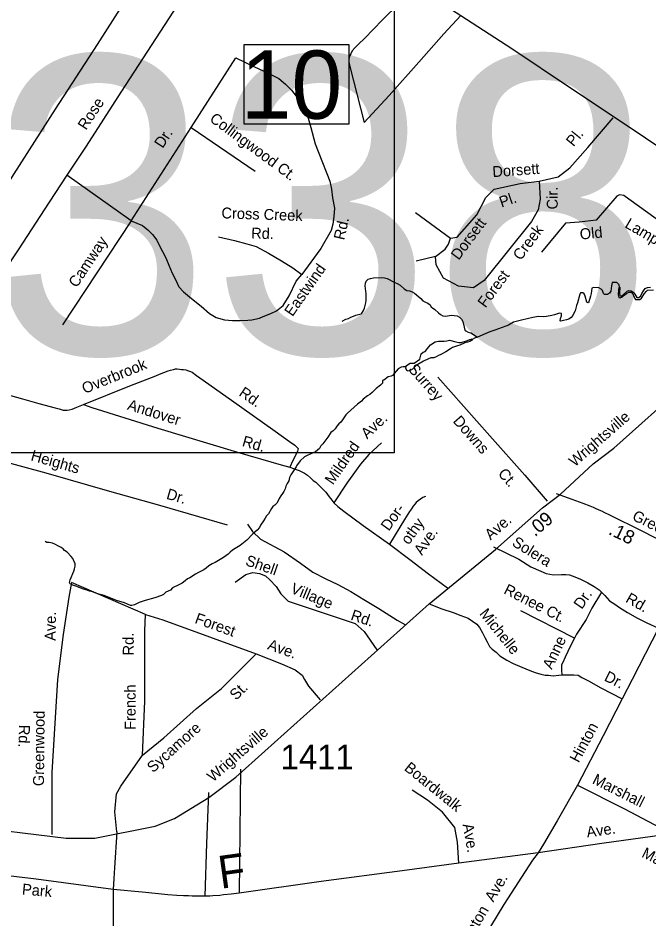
# Model space of a CAD drawing. Extents: x 1945482 to 2853149, y 66427 to 1015778.
# Drawn here: x 2344721 to 2348509, y 169389 to 174803 of the extents above; entities that cross this region are included whole.
import ezdxf

# ---------------------------------------------------------------- set-up
doc = ezdxf.new("R2010")
doc.units = 0
for name, color, linetype in [('Old_Level_10', 7, 'Continuous'), ('Old_Level_11', 7, 'Continuous'), ('Old_Level_22', 7, 'Continuous'), ('Old_Level_3', 7, 'Continuous'), ('Old_Level_31', 7, 'Continuous'), ('Old_Level_32', 7, 'Continuous'), ('Old_Level_35', 7, 'Continuous'), ('Old_Level_59', 7, 'Continuous'), ('Old_Level_60', 7, 'Continuous'), ('Old_Level_8', 7, 'Continuous')]:
    doc.layers.add(name, color=color, linetype=linetype)

msp = doc.modelspace()

# ---------------------------------------------------------------- linework, layer by layer
at = {"layer": 'Old_Level_3'}
msp.add_lwpolyline([(2346979.3, 172189.6), (2340142.8, 172189.6), (2340142.8, 175108.2), (2346979.3, 175108.2), (2346979.3, 172189.6)], dxfattribs=at)
at = {"layer": 'Old_Level_31'}
msp.add_lwpolyline([(2346077.7, 174644.3), (2346707.6, 174644.3), (2346707.6, 174164.6), (2346077.7, 174164.6)], close=True, dxfattribs=at)
at = {"layer": 'Old_Level_32'}
msp.add_lwpolyline([(2344385.6, 169951.8), (2345009.8, 169873.8), (2345181.4, 169873.8), (2345543.8, 169946.1), (2345659.4, 169992.3), (2345867.4, 170119.5), (2346029.3, 170241), (2347189.7, 171281.9), (2347586.8, 171608.6), (2347870, 171860.2), (2347976.9, 171941.1), (2348173.4, 172123.3), (2348297.7, 172218.7), (2348728.3, 172603.3)], dxfattribs=at)
at = {"layer": 'Old_Level_35'}
for p, q in [((2345400.8, 173584.6), (2345760.2, 174145.2)), ((2345760.2, 174145.2), (2346145, 173881.9)), ((2345400.8, 173584.6), (2345014, 173858.7)), ((2345400.8, 173584.6), (2344987.7, 172958.9)), ((2348062.6, 171077), (2347739.9, 171241))]:
    msp.add_line(p, q, dxfattribs=at)
for points in [[(2345875.6, 175701.4), (2345485.6, 175099.7), (2345195.5, 174644.2), (2344944.7, 174254.2), (2344695.9, 173866.3), (2344541.7, 173623.8)], [(2346132.5, 175587.5), (2346121.1, 175569.3), (2345853.2, 175158.3), (2345708.5, 174924.4), (2345653.6, 174844.5), (2345338.7, 174357.8), (2345129.4, 174033.4), (2345014, 173858.7)], [(2346849, 175160.7), (2347112.2, 174992.2), (2347379.3, 174818.6), (2347685.3, 174618.7), (2348032.2, 174387.9)], [(2347112.2, 174992.2), (2346910.1, 174792.2), (2346800.6, 174679.9), (2346765.8, 174646.3), (2346742.8, 174623.4), (2346727.4, 174604.7), (2346718.3, 174588.3), (2346712.4, 174578.2), (2346709, 174565.9), (2346707.4, 174556), (2346706, 174541.9), (2346708.4, 174530.1), (2346713.1, 174512.3), (2346798.6, 174175.3), (2346950.1, 174337.5), (2347126.3, 174536.5), (2347277.7, 174708.6), (2347379.3, 174818.6)], [(2345760.2, 174145.2), (2346029, 174564.3), (2346136.5, 174510.5), (2346229.9, 174468), (2346286.5, 174439.7), (2346326.1, 174405.7), (2346362.8, 174368.9), (2346405.3, 174315.1), (2346436.4, 174267), (2346461.9, 174201.8), (2346478.9, 174145.2), (2346504.3, 174046.1), (2346543.9, 173944.2), (2346575.1, 173867.7), (2346592, 173822.4), (2346603.4, 173774.3), (2346609, 173723.3), (2346620.3, 173661), (2346617.5, 173610.1), (2346611.8, 173564.8), (2346600.5, 173525.1), (2346538.3, 173417.5), (2346478.9, 173335.4), (2346425.1, 173261.8)], [(2348032.2, 174387.9), (2348408.7, 174137.3), (2348733.5, 173915.9), (2349074.7, 173687.5), (2349240.4, 173572.2), (2349352.5, 173494.3)], [(2347107.2, 173634), (2347318, 173480), (2347358.1, 173486.7), (2347475.2, 173620.6), (2347528.8, 173724.4), (2347578.9, 173774.6), (2347736.2, 173808.1), (2347849.9, 173821.5), (2347963.7, 173848.2), (2348033.9, 173901.8), (2348141, 174025.7), (2348294.9, 174203.1)], [(2345014, 173858.7), (2344906.8, 173696.4), (2344722.2, 173409.1), (2344635.1, 173279.6)], [(2347849.9, 173821.5), (2347856.6, 173714.3), (2347843.2, 173650.7), (2347803.1, 173580.4), (2347518.7, 173225.5), (2347455.2, 173182), (2347364.8, 173192.1), (2347274.5, 173238.9), (2347231, 173319.3), (2347227.7, 173369.5)], [(2348802.9, 173416.5), (2348387.5, 173714.1), (2348358.1, 173735.5), (2348331.3, 173740.9), (2348315.3, 173732.8), (2348192.2, 173588.2)], [(2345400.8, 173584.6), (2345468.7, 173556.3), (2345499.8, 173530.8), (2345528.1, 173502.5), (2345553.6, 173468.5), (2345567.8, 173437.4), (2345587.6, 173400.6), (2345607.4, 173360.9), (2345627.2, 173318.4), (2345647, 173270.3), (2345666.8, 173230.7), (2345686.6, 173188.2), (2345714.9, 173157.1), (2345763, 173117.4), (2345819.6, 173072.1), (2345870.5, 173026.8), (2345910.1, 173004.2), (2345961.1, 172990), (2346009.2, 172984.3), (2346057.3, 172984.3), (2346099.7, 172987.2), (2346125.2, 172990), (2346170.4, 172998.5), (2346193.1, 173009.8), (2346238.3, 173026.8), (2346272.3, 173043.8), (2346311.9, 173074.9), (2346348.7, 173134.4), (2346391.1, 173222.2), (2346425.1, 173261.8)], [(2348192.2, 173588.2), (2348090.8, 173577.1), (2348007.2, 173570.4), (2347863.3, 173396.3)], [(2345924.3, 173488.3), (2346020.5, 173465.7), (2346094, 173445.9), (2346150.6, 173428.9), (2346224.2, 173389.2), (2346303.4, 173343.9), (2346371.3, 173301.5), (2346425.1, 173261.8)], [(2347227.7, 173369.5), (2347284.5, 173413), (2347304.6, 173443.2), (2347318, 173480)], [(2347227.7, 173369.5), (2347110.6, 173342.7)], [(2345113.1, 172480), (2345392.5, 172593.1), (2345548.3, 172653.5), (2345570, 172662.2), (2345621.4, 172682.3), (2345636.9, 172686.8), (2345654.8, 172691.5), (2345666.9, 172693.9), (2345676.7, 172694.3), (2345690.9, 172692.9), (2345702.7, 172691.4), (2345714.9, 172689.9), (2345729.1, 172688.5), (2345745.1, 172683.3), (2345755.4, 172679.7), (2345765.5, 172673.9), (2345792.5, 172654.9), (2345813.1, 172640), (2346002.1, 172507.3), (2346263.9, 172319.5), (2346350.3, 172258.9), (2346383.1, 172236.2), (2346391.6, 172228.7), (2346397.7, 172222.7), (2346401.9, 172216.9), (2346398.6, 172200.7), (2346393.2, 172186.7), (2346370.7, 172143.8), (2346352.6, 172103.1)], [(2347241.3, 172644.4), (2347553.2, 172292.7), (2347762.8, 172056.8), (2347897, 171900)], [(2344674.8, 172534.9), (2344747.5, 172513.8), (2344846.7, 172485.6), (2344943.8, 172461.5), (2344968.1, 172454.3), (2344992.3, 172447.3), (2345004.2, 172445.8), (2345016.3, 172446.3), (2345028.4, 172448.8), (2345045.9, 172453.4), (2345073.7, 172464.7), (2345113.1, 172480)], [(2345113.1, 172480), (2345163.7, 172462), (2345560.8, 172337.9), (2346038.8, 172194.7), (2346299.8, 172117.1), (2346352.6, 172103.1)], [(2345978, 171756.1), (2345571.3, 171873.9), (2345271.6, 171958.2), (2344889.2, 172067.1), (2344585.9, 172151), (2344331, 172222.9), (2344152.7, 172273.9)], [(2346902.7, 172250.9), (2346827.4, 172180), (2346777.8, 172121.9), (2346751.3, 172086.7), (2346694.4, 172008.6), (2346617, 171889.4)], [(2346352.6, 172103.1), (2346374.9, 172095.8), (2346397.1, 172088.8), (2346409.2, 172083.3), (2346421.5, 172077.6), (2346439.9, 172068.5), (2346458.2, 172055.1), (2346476.8, 172040.1), (2346493.5, 172024.6), (2346508.1, 172013.1), (2346530.9, 171992), (2346551.7, 171972.8), (2346568.6, 171953.4), (2346578.9, 171940.1), (2346589.7, 171926.4), (2346598, 171914.6), (2346617, 171889.4), (2346641.8, 171868.4), (2346677.1, 171839.9), (2346792.4, 171754.2), (2346950.8, 171640.4), (2347072.6, 171549.3), (2347185.9, 171463.9), (2347299.6, 171378.1)], [(2347951.3, 171946.1), (2348046.5, 171911.8), (2348111.7, 171888.5), (2348154.4, 171872.1), (2348174.5, 171863.1), (2348186.8, 171857.7), (2348207.2, 171848.3), (2348223.6, 171841.1), (2348242, 171831.6), (2348268.4, 171818.9), (2348470.3, 171718.6), (2348788.9, 171555.3)], [(2347167.6, 171927.3), (2347152, 171922.7), (2347136.4, 171911.9), (2347122.7, 171901.5), (2347111.3, 171890.9), (2347103.5, 171880.7), (2347094, 171870.2), (2347082.5, 171853.7), (2347071, 171837.5), (2347041.1, 171790), (2346950.8, 171640.4)], [(2346098.1, 171761.9), (2346128.3, 171716.6), (2346176.5, 171671.4), (2346318.2, 171596), (2346417.6, 171526.6), (2346490, 171472.2), (2346568.4, 171433), (2346640.7, 171399.8), (2346719.1, 171357.6), (2346797.5, 171309.3), (2346887.9, 171255), (2346996.4, 171185.6), (2347046.7, 171156.8)], [(2347575.3, 171624.6), (2347726.7, 171550.4), (2347800.2, 171505.1), (2347859.7, 171479.7), (2347890.8, 171465.5), (2347936, 171457), (2347984.2, 171459.8), (2348009.6, 171459.8), (2348032.3, 171457), (2348063.4, 171445.7), (2348097.3, 171431.5), (2348142.6, 171408.9), (2348179.4, 171386.2), (2348210.5, 171366.4), (2348224.1, 171352.8)], [(2346024.7, 171413.4), (2346088.4, 171458.1), (2346129.9, 171470.8), (2346171.3, 171464.4), (2346206.4, 171451.7), (2346231.9, 171426.1), (2346270.2, 171387.9), (2346298.8, 171343.2), (2346343.5, 171298.5), (2346745.2, 171164.5), (2346799.4, 171116.7), (2346875.5, 171006.6)], [(2345042.1, 171411.5), (2345025.3, 171321.9), (2344991.7, 171097.7), (2344958.1, 170828.7), (2344924.5, 170268.4), (2344924.5, 169897.2)], [(2345485.9, 171218.9), (2345042.1, 171411.5)], [(2348224.1, 171352.8), (2348165.2, 171256), (2348131.3, 171188), (2348074.7, 171100.2), (2348062.6, 171077)], [(2348224.1, 171352.8), (2348244.5, 171332.4), (2348272.8, 171301.3), (2348303.9, 171281.5), (2348332.2, 171261.6), (2348380.3, 171230.5), (2348439.7, 171196.5), (2348496.3, 171168.2), (2348566.7, 171135.7)], [(2347189.7, 171281.9), (2347265.5, 171253.1), (2347333.4, 171230.5), (2347378.6, 171213.5), (2347423.9, 171196.5), (2347449.4, 171179.5), (2347474.8, 171159.7), (2347491.8, 171139.9), (2347508.8, 171108.7), (2347522.9, 171080.4), (2347537.1, 171054.9), (2347551.2, 171026.6), (2347568.2, 171009.6), (2347590.9, 170992.7), (2347613.5, 170970), (2347655.9, 170944.5), (2347692.7, 170924.7), (2347746.5, 170902), (2347794.6, 170882.2), (2347825.7, 170870.9), (2347859.7, 170859.6), (2347885.1, 170853.9), (2347904.9, 170853.9), (2347933.2, 170851.1), (2347967.2, 170853.9), (2347986.8, 170855.4)], [(2345467.2, 170373.2), (2345481.8, 170698.2), (2345481.8, 171121.2), (2345485.9, 171218.9), (2345590.3, 171185.9), (2346151, 170982)], [(2348566.7, 171135.7), (2348407.8, 170828), (2348347.8, 170711.5)], [(2348062.6, 171077), (2348037.9, 171029.5), (2348006.8, 170961.5), (2347992.6, 170930.4), (2347984.2, 170916.2), (2347984.2, 170885.1), (2347986.8, 170855.4)], [(2345467.2, 170373.2), (2345596.7, 170477.5), (2345792.6, 170653.4), (2345942.8, 170774.4), (2346151, 170982)], [(2346151, 170982), (2346303.7, 170921.7), (2346385.1, 170887.1), (2346427.3, 170854.2), (2346440.1, 170828.5), (2346465.7, 170788.2), (2346534.7, 170705.6)], [(2347986.8, 170855.4), (2348004, 170856.7), (2348032.3, 170856.7), (2348057.7, 170856.7), (2348083.2, 170853.9), (2348105.8, 170839.8), (2348145.4, 170819.9), (2348219, 170777.5), (2348347.8, 170711.5)], [(2348347.8, 170711.5), (2348233.1, 170488.9), (2348080.8, 170192.7), (2347956.9, 169979.7), (2347876.5, 169838.4), (2347842.8, 169787.2)], [(2345314.8, 169913.2), (2345301.8, 170032.1), (2345312.8, 170140.2), (2345337.5, 170186.9), (2345467.2, 170373.2)], [(2346056.2, 170288.5), (2346053, 169912.2), (2346049.5, 169544.2)], [(2345863.5, 170148.9), (2345851.6, 169842.2), (2345842.2, 169525.8)], [(2347367.7, 169723.8), (2347358.6, 169851.2), (2347342.6, 169939), (2347268.8, 170030.3), (2347179, 170103.1), (2347087.3, 170162.5)], [(2348080.8, 170192.7), (2348362.4, 170051.9), (2348646.3, 169901)], [(2350089.5, 170090.1), (2349987.8, 170080.2), (2349752.9, 170052.8), (2349092.1, 169964.6), (2348646.3, 169901), (2348226.6, 169842.4), (2347842.8, 169787.2)], [(2345314.8, 169913.2), (2345299.1, 169696.3), (2345295.8, 169632.2), (2345292.5, 169566.1)], [(2347842.8, 169787.2), (2347810.4, 169741.9), (2347636.8, 169476.7), (2347471.7, 169202.4), (2347364.6, 169023.9)], [(2347842.8, 169787.2), (2347458.5, 169735.8), (2347367.7, 169723.8)], [(2347367.7, 169723.8), (2347026.5, 169678.7), (2346541.1, 169613.5), (2346049.5, 169544.2), (2345999.9, 169538), (2345954.1, 169534.2), (2345931.9, 169531.3), (2345890, 169527.7), (2345872.3, 169527), (2345842.2, 169525.8), (2345802.1, 169526.2), (2345766, 169526.7), (2345744, 169527.8), (2345714.1, 169528.9), (2345673.9, 169531.3), (2345619.6, 169535), (2345563.6, 169540.7), (2345467, 169551), (2345292.5, 169566.1), (2344829.9, 169627.8), (2344439.8, 169674.4), (2343967.6, 169729.6), (2343903.9, 169736.7), (2343903.3, 169736.8)], [(2345292.5, 169566.1), (2345292.4, 169418), (2345292.8, 169301.9), (2345292.9, 169297.9), (2345295.1, 169292.1), (2345299.5, 169288.4), (2345307.6, 169284.7), (2345568.1, 169169)]]:
    msp.add_lwpolyline(points, dxfattribs=at)
at = {"layer": 'Old_Level_59'}
for points in [[(2346667, 172980.5), (2346688.5, 172993.4), (2346704, 172998), (2346718.2, 173005.1), (2346734.2, 173011.1), (2346748.7, 173017.6), (2346780.5, 173024.8), (2346786, 173029.4), (2346795.5, 173044.7), (2346801.2, 173059.6), (2346809.5, 173090.8), (2346811.2, 173107.8), (2346811.5, 173144.5), (2346807.2, 173177), (2346806, 173193.5), (2346806.5, 173208.6), (2346811.2, 173222), (2346822.2, 173233.3), (2346838, 173238.2), (2346854.5, 173241.6), (2346904, 173244.4), (2346921.5, 173242.2), (2346936.5, 173236.9), (2346980, 173215.8), (2346998, 173208.1), (2347014.2, 173198.1), (2347039.5, 173176), (2347054.5, 173166.2), (2347070.7, 173162.6), (2347087.2, 173157.6), (2347101.7, 173149.4), (2347140.2, 173118), (2347152.2, 173104.1), (2347167.5, 173095.2), (2347181.5, 173088.5), (2347195.5, 173079.6), (2347202.2, 173064.5), (2347209.7, 173061), (2347223, 173051.6), (2347245.5, 173030.7), (2347257.7, 173021.4), (2347271.5, 173014), (2347288.7, 173011.8), (2347320.5, 173016.5), (2347356.7, 173013.3), (2347371, 173006.2), (2347383, 172992.7), (2347390.7, 172978.8), (2347398.7, 172944.3), (2347404, 172927.5), (2347410, 172923.2), (2347423.5, 172915.9), (2347438.5, 172911.2), (2347478.5, 172884.9)], [(2348331.8, 173185.2), (2348329.5, 173199.9), (2348316.7, 173212.9), (2348301.5, 173214.3), (2348288.2, 173213.7), (2348284.2, 173193.9), (2348280, 173162.5), (2348272, 173148.6), (2348260, 173140.9), (2348243, 173142.2), (2348236.5, 173147.8), (2348229.5, 173165), (2348221.7, 173174.5), (2348208.7, 173181.2), (2348175.2, 173182.9), (2348166.2, 173179.7), (2348163, 173163.7), (2348162, 173146.5), (2348158.7, 173131.6), (2348148.5, 173097.3), (2348143, 173091.6), (2348136.2, 173096), (2348125.7, 173131.6), (2348120.5, 173145.9), (2348112.2, 173152.4), (2348098.2, 173151), (2348093.2, 173144), (2348080, 173092.1), (2348074.5, 173075.8), (2348066, 173043.4), (2348058.7, 173028.8), (2348051, 173015.4), (2348041, 173003.6), (2348028, 172993.9), (2348013.5, 172988.9), (2347996.7, 172985.4), (2347980.5, 172980.8), (2347975, 172983), (2347978.5, 172998.2), (2347984.5, 173013.3), (2347984, 173027.6), (2347972.2, 173030.1), (2347942.5, 173019.5), (2347926.7, 173015), (2347893, 173009.4), (2347877.7, 173008), (2347845.2, 173009.2), (2347812.2, 173004), (2347742.7, 172988.1), (2347728, 172982.3), (2347694.7, 172974.6), (2347665.2, 172957.4), (2347650, 172950.8), (2347583.2, 172928.1), (2347554.5, 172917), (2347538.7, 172911.8), (2347478.5, 172884.9)], [(2347478.5, 172884.9), (2347461, 172879.5), (2347447.2, 172871.5)], [(2347050.3, 172707.2), (2347033, 172705.9), (2347020.5, 172704), (2347003.7, 172694.3), (2346990.2, 172681), (2346968.5, 172655.3), (2346961.7, 172651.3), (2346944, 172645.9), (2346917.2, 172626.7), (2346910, 172623.8), (2346909, 172609.4), (2346896.5, 172596.8), (2346871.2, 172576.1), (2346859, 172563.7), (2346846.2, 172552.7), (2346833.2, 172540), (2346819.5, 172533.4), (2346792.2, 172511.9), (2346782.7, 172499.8), (2346758.2, 172481.7), (2346699.2, 172429.2), (2346688, 172417.8), (2346669, 172388.1), (2346659.2, 172375.3), (2346646.2, 172363.8), (2346634.2, 172349.7), (2346624.5, 172333.8), (2346613, 172323), (2346599, 172313.1), (2346580, 172284.1), (2346550.7, 172244), (2346538.5, 172231.2), (2346530.2, 172215.8), (2346506, 172196.8), (2346492.5, 172189.8), (2346457.2, 172174.8), (2346441.5, 172166.1), (2346414.7, 172142.8), (2346392.7, 172112.7), (2346390.2, 172106), (2346358, 172057.1), (2346351, 172041.9), (2346347.2, 172022.5), (2346337.5, 172006.1), (2346329, 171989.5), (2346324.7, 171973.2), (2346317, 171958.3), (2346308.5, 171944.9), (2346298.7, 171931.8), (2346288.7, 171916.5), (2346282, 171901.8), (2346274, 171887.2), (2346262.2, 171875.9), (2346250.2, 171866.9), (2346243, 171855.4), (2346225.2, 171823.2), (2346213.2, 171811.4), (2346204, 171798.3), (2346194.5, 171782), (2346177.2, 171755.1), (2346170, 171741.3), (2346157.5, 171725.6), (2346131, 171702.5), (2346094.5, 171665.4), (2346054.7, 171633.4), (2346024.7, 171616.1), (2346008.5, 171604.7), (2345993.7, 171593.6), (2345981.5, 171581.8), (2345969.2, 171571.2), (2345954.7, 171560.9), (2345905.2, 171531.2), (2345887, 171522.6), (2345867, 171510.5), (2345850, 171497.5), (2345835.5, 171487.9), (2345804.2, 171471.7), (2345786.5, 171461.4), (2345752.7, 171439.2), (2345739, 171432.5), (2345724.7, 171422), (2345706.2, 171406.2), (2345675, 171390.7), (2345660.7, 171385.6), (2345649, 171379.8), (2345637, 171365.9), (2345622.7, 171358.1), (2345608.2, 171353), (2345594.5, 171339.8), (2345581.5, 171332.2), (2345542.7, 171319), (2345483.7, 171302.9), (2345448.2, 171290.2), (2345419.5, 171276.7), (2345403.5, 171272.7), (2345395.5, 171273.1), (2345360.5, 171288.4), (2345312.2, 171303.8), (2345237.7, 171333.7), (2345198.5, 171342.2)], [(2345198.5, 171342.2), (2345167.5, 171354.3), (2345150.2, 171358.5), (2345136.7, 171365.1), (2345114.5, 171371.8), (2345067.7, 171389.3), (2345050.2, 171394.5), (2345034.5, 171402), (2345030.5, 171410.9), (2345034, 171427.5), (2345056, 171479.2), (2345060.2, 171493.7), (2345063.2, 171510), (2345063.2, 171522.8), (2345049, 171554.4), (2345040.5, 171567.6), (2345015, 171592.9), (2345000, 171603.5), (2344991.2, 171612.4), (2344979, 171622.3), (2344960.7, 171630.4), (2344945.5, 171638.8), (2344927.7, 171646.7), (2344908.2, 171651.1), (2344893.2, 171652.1), (2344884.5, 171658)]]:
    msp.add_lwpolyline(points, dxfattribs=at)
at = {"layer": 'Old_Level_60'}
for points in [[(2348331.8, 173185.2), (2348330.5, 173185.2), (2348326, 173171.3), (2348324, 173138.9), (2348328.5, 173124.3), (2348336.7, 173122.1), (2348349.7, 173126.5), (2348361, 173136.6), (2348374.2, 173146.9), (2348387.5, 173155.2), (2348401.7, 173155.1), (2348412.7, 173145.1), (2348418.7, 173129), (2348427.2, 173112.4), (2348438.5, 173110.5), (2348454.7, 173111.7), (2348464.5, 173119.8), (2348481.5, 173147.4), (2348492, 173160.4), (2348501, 173166.7), (2348535.5, 173169.7)], [(2348335, 173185.3), (2348334, 173184.4), (2348331.5, 173150.6), (2348333.2, 173134), (2348342.5, 173131.9), (2348355.7, 173142), (2348377.5, 173161.5), (2348387.2, 173166.3), (2348401.7, 173164.5), (2348415, 173155.9), (2348424, 173143.6), (2348436.2, 173123.6), (2348448, 173122.6), (2348460.2, 173134), (2348466, 173148.1), (2348475.5, 173163.4), (2348486.7, 173176.8), (2348500.7, 173183.6), (2348517.7, 173185.5)], [(2347447.2, 172871.5), (2347444.2, 172864.6), (2347433.5, 172858.6), (2347418.5, 172855.4), (2347403.2, 172850.4), (2347374, 172837.4), (2347359, 172833.6), (2347330, 172822.8), (2347316.7, 172815.1), (2347290.2, 172796.1), (2347260.2, 172780.8), (2347246.2, 172774.5), (2347232, 172766), (2347217.7, 172761.3), (2347200.2, 172760.5), (2347185.2, 172755), (2347155.5, 172740.7), (2347112.2, 172714.6), (2347088.5, 172693.2), (2347075.5, 172685), (2347064, 172680.8), (2347055.2, 172684.9), (2347049.2, 172699), (2347050.3, 172707.2)], [(2347050.3, 172707.2), (2347051, 172712), (2347065, 172723.4), (2347075.7, 172728.4), (2347099.7, 172729.3), (2347134, 172753.7), (2347141.5, 172784), (2347153.2, 172794.6), (2347165.5, 172799.8), (2347186.5, 172827.1), (2347198.2, 172839.2), (2347225, 172857), (2347244.5, 172861), (2347261, 172861.8), (2347278.7, 172861.1), (2347294.5, 172862.6), (2347312, 172867.3), (2347349, 172856.7), (2347366.7, 172853), (2347382.2, 172853.7), (2347413.5, 172862.4), (2347419.5, 172864.6), (2347433.2, 172872), (2347446.7, 172875.3), (2347447.2, 172871.5)]]:
    msp.add_lwpolyline(points, dxfattribs=at)

# ---------------------------------------------------------------- texts
at = {"layer": 'Old_Level_10'}
for s, height, rotation, p in [('Rose', 65.62, 56.8447, (2345129.3, 174125.2)), ('Collingwood Ct.', 65.617, 323.5494, (2345866.2, 174186.3)), ('Dr.', 65.62, 56.7972, (2345589, 174015.9)), ('Pl.', 65.62, 50.8696, (2348055.7, 174026)), ('Dorsett', 65.62, 4.1848, (2347571.2, 173846.2)), ('Cir.', 65.62, 89.9911, (2347961.3, 173652.5)), ('Pl.', 65.62, 18.9374, (2347623.5, 173663.1)), ('Cross Creek', 65.617, 358.0426, (2345941.2, 173599.4)), ('Rd.', 65.62, 76.861, (2346678.6, 173464.9)), ('Dorsett ', 65.62, 53.3256, (2347366.5, 173343.8)), ('Creek', 65.62, 53.3256, (2347739, 173341.7)), ('Lamplighter', 65.617, 329.7448, (2348359.1, 173547.6)), ('Rd.', 65.62, 358.0426, (2346119.7, 173478.4)), ('Old', 65.62, 5.4839, (2348096.8, 173471)), ('Camway', 65.62, 56.5677, (2345073.7, 173178.4)), ('Eastwind', 65.62, 55.0034, (2346368.5, 173004.9)), ('Forest', 65.62, 53.3256, (2347527, 173057.2)), ('Overbrook', 65.62, 22.2013, (2345120.7, 172543.7)), ('Surrey', 65.62, 311.5767, (2347060, 172689.7)), ('Rd.', 65.62, 325.6522, (2346042, 172537.3)), ('Andover', 65.62, 342.6472, (2345372.6, 172451.1)), ('Ave.', 65.62, 43.2831, (2346816.8, 172270)), ('Downs', 65.62, 311.5767, (2347328.3, 172378.4)), ('Rd.', 65.62, 344.0578, (2346062, 172231.8)), ('Mildred', 65.62, 55.2274, (2346611.2, 171993.5)), ('Heights', 65.62, 344.1016, (2344793.2, 172145.6)), ('Ct.', 65.62, 311.6156, (2347598.4, 172062.5)), ('Dr.', 65.62, 343.8465, (2345607.1, 171914.8)), ('Dor-', 65.62, 54.2608, (2346946.7, 171716.2)), ('.09', 82.02, 40.1483, (2347824.3, 171682.6)), ('Greenville', 65.62, 333.6098, (2348403.4, 171789.8)), ('othy', 65.62, 54.2608, (2347066.7, 171633.5)), ('Ave.', 65.62, 55.6163, (2347146.3, 171569.9)), ('.18', 82.02, 333.5767, (2348260.7, 171703.9)), ('Solera', 65.62, 328.3752, (2347681.9, 171635.8)), ('Shell', 65.62, 340.7396, (2346081.4, 171516.5)), ('Village', 65.62, 337.4127, (2346352, 171350.8)), ('Renee Ct.', 65.62, 333.076, (2347632, 171347.3)), ('Dr.', 65.62, 55.9608, (2348105.9, 171246)), ('Rd.', 65.62, 330.2382, (2348363.7, 171296.7)), ('Rd.', 65.62, 341.5683, (2346713.5, 171188.3)), ('Michelle', 65.62, 308.7574, (2347487.5, 171222.6)), ('Ave.', 65.62, 89.357, (2344946.9, 171060.1)), ('Forest', 65.62, 340.0832, (2345777.5, 171169)), ('Rd.', 65.62, 89.8993, (2345415.6, 170972.6)), ('Anne', 65.62, 64.595, (2347925.8, 170884.5)), ('Ave.', 65.62, 340.3922, (2346214, 171011.2)), ('Dr.', 65.62, 332.8737, (2348235.3, 170824.4)), ('French', 65.62, 89.8993, (2345426.6, 170525)), ('St.', 65.62, 44.9239, (2346030.4, 170699.6)), ('Greenwood', 65.62, 89.357, (2344876.3, 170186.9)), ('Rd.', 65.62, 268.0413, (2344727.4, 170557.1)), ('Sycamore', 65.62, 41.921, (2345531.4, 170264.6)), ('Hinton', 65.62, 61.7396, (2348086.6, 170323.7)), ('Boardwalk', 65.62, 320.9461, (2347034.9, 170287.5)), ('Marshall', 65.62, 333.4333, (2348164.2, 170206)), ('Ave.', 65.62, 280.3018, (2347389.3, 169957.1)), ('Ave.', 65.62, 8.0134, (2348138.3, 169878.8)), ('Marguerite', 65.62, 332.9094, (2348460.1, 169764.5)), ('Hinton  Ave.', 65.617, 59.3565, (2347420.6, 169226.4)), ('Park', 65.62, 354.7302, (2344742.5, 169537))]:
    msp.add_text(s, height=height, rotation=rotation, dxfattribs=at).set_placement(p)
at = {"layer": 'Old_Level_11'}
for s, height, rotation, p in [('Wrightsville', 65.617, 41.0267, (2348063.4, 172102.6)), ('Ave.', 65.62, 41.0647, (2347558, 171662.3)), ('Wrightsville', 65.617, 41.0896, (2345891.2, 170209.1))]:
    msp.add_text(s, height=height, rotation=rotation, dxfattribs=at).set_placement(p)
at = {"layer": 'Old_Level_22'}
msp.add_text('F', height=196.8, rotation=8.0329, dxfattribs=at).set_placement((2345937.3, 169570.1))
at = {"layer": 'Old_Level_3'}
msp.add_text('U-3338', height=1788.05, dxfattribs=at).set_placement((2340696.2, 172785.3))
at = {"layer": 'Old_Level_31'}
msp.add_text('10', height=410.1, dxfattribs=at).set_placement((2346057.3, 174197.5))
at = {"layer": 'Old_Level_8'}
msp.add_text('1411', height=147.64, dxfattribs=at).set_placement((2346297.1, 170289.2))

doc.saveas('drawing.dxf')
